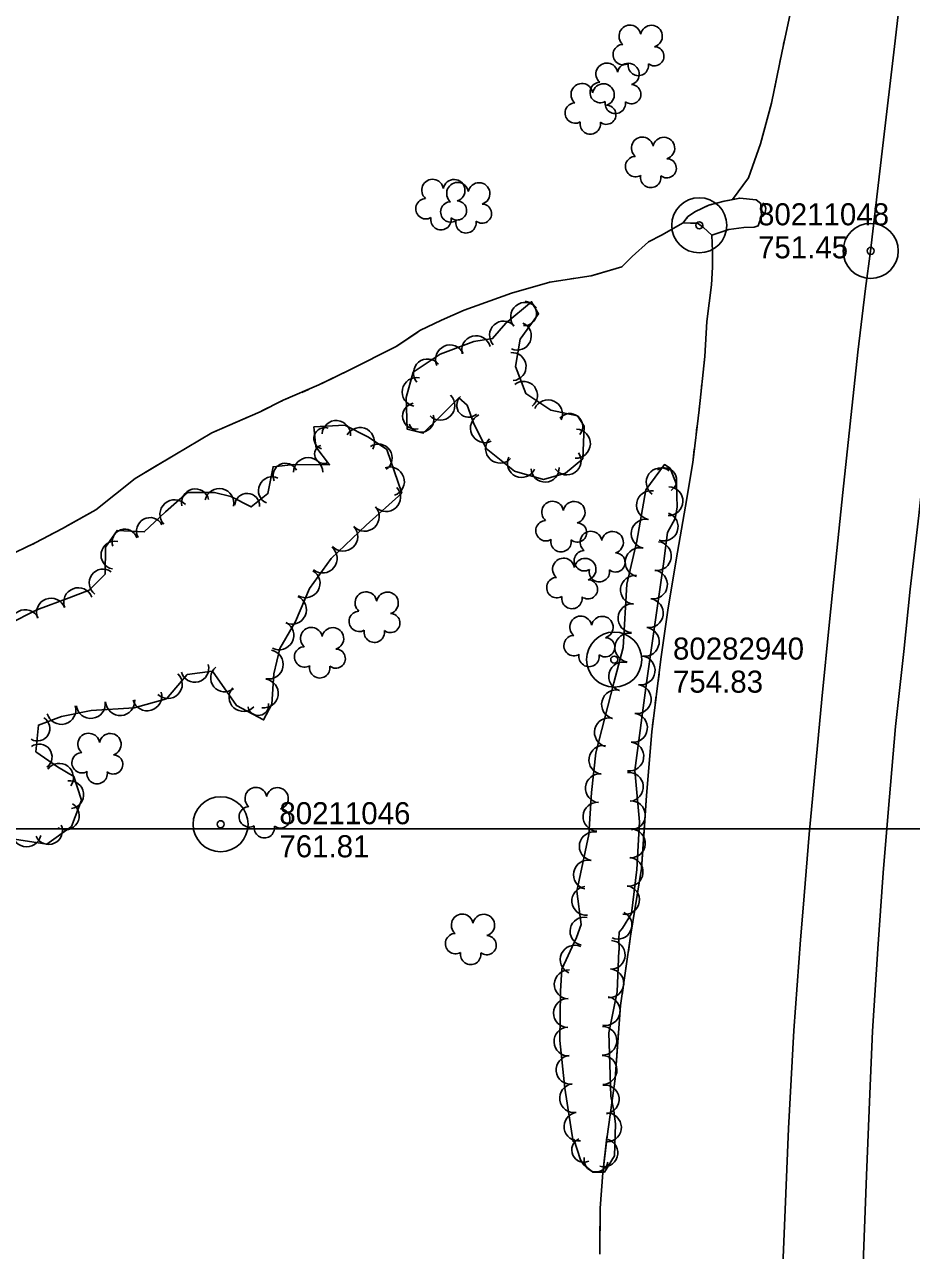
# Model space of a CAD drawing. Extents: x 591954 to 597000, y 198576 to 213500.
# Drawn here: x 593688.5 to 593930, y 206385.2 to 206719 of the extents above; entities that cross this region are included whole.
import ezdxf

# ---------------------------------------------------------------- set-up
doc = ezdxf.new("R2010")
doc.units = 0
for name, color, linetype in [('Level 10', 7, 'Continuous'), ('Level 11', 7, 'Continuous'), ('Level 15', 7, 'Continuous'), ('Level 18', 7, 'Continuous'), ('Level 19', 7, 'Continuous'), ('Level 6', 7, 'Continuous')]:
    doc.layers.add(name, color=color, linetype=linetype)

msp = doc.modelspace()

# ---------------------------------------------------------------- linework, layer by layer
at = {"layer": 'Level 10'}
for p, q in [((592500, 206500), (594000, 206500)), ((593000, 206500), (595500, 206500)), ((593500, 206500), (595000, 206500)), ((593500, 206500), (595500, 206500)), ((593500, 206500), (595500, 206500))]:
    msp.add_line(p, q, dxfattribs=at)
at = {"layer": 'Level 11'}
for points in [[(593894.78, 206376.69), (593895.79, 206400.74), (593896.51, 206418.42), (593897.98, 206445.16), (593899.74, 206469.78), (593900.54, 206478.41), (593902.18, 206498.57), (593903.77, 206515.96), (593905.58, 206535.33), (593907.68, 206556.41), (593908.85, 206567.88), (593911.28, 206591.63), (593913.28, 206610.31), (593915.44, 206629.78), (593917.47, 206647.14), (593918.85, 206657.35), (593922.19, 206686.1), (593925.36, 206713.04), (593928.56, 206740.66)], [(593916.72, 206379.26), (593917.74, 206405.63), (593918.68, 206427.91), (593919.4, 206444.96), (593920.84, 206467.4), (593922.27, 206488.03), (593923.67, 206504.45), (593925.67, 206527.91), (593927.92, 206548.35), (593929.67, 206565.26), (593931.99, 206585.37), (593934.1, 206605), (593936.42, 206625.55), (593938.41, 206642.77), (593939.72, 206654.83), (593941.95, 206673.99), (593944.23, 206691.98), (593946.6, 206710.76), (593948.86, 206729.94)]]:
    msp.add_lwpolyline(points, dxfattribs=at)
at = {"layer": 'Level 15'}
msp.add_arc((593887.81, 206668.73), 2.5, 298.9794, 45.219, dxfattribs=at)
at = {"layer": 'Level 18'}
for points in [[(593840.49, 206600.77), (593840.9, 206609.71), (593839.01, 206612.44), (593831.75, 206614.06), (593824.98, 206618.54), (593822.19, 206625.89), (593823.48, 206633.34), (593828.44, 206640.25), (593826.56, 206643.55), (593819.52, 206637.75), (593815.92, 206633.5), (593810.78, 206632.68), (593801.67, 206629.28), (593794.3, 206624.35), (593792.39, 206617.51), (593792.66, 206608.85), (593797.03, 206607.73), (593801.39, 206612.02), (593806.76, 206617.4), (593809.02, 206615.34), (593810.75, 206610.61), (593814.21, 206603.59), (593821.87, 206597.45), (593829.75, 206595.15), (593835.75, 206596.86), (593840.49, 206600.77)], [(593791.24, 206591.46), (593787.1, 206603.33), (593782.18, 206606.65), (593775.69, 206609.94), (593767.27, 206609.48), (593767.79, 206604.05), (593771.56, 206599.17), (593761.81, 206599.25), (593756.15, 206598.63), (593754.76, 206591.32), (593750.16, 206587.69), (593744.67, 206590.49), (593740.16, 206591.62), (593732.88, 206591.63), (593726.84, 206586.3), (593721.05, 206580.88), (593713.68, 206581.27), (593710.5, 206576.68), (593710.4, 206569.36), (593706.04, 206565.06), (593700.65, 206562.96), (593691.82, 206559.66), (593683.89, 206555.63)], [(593837.83, 206414.81), (593838.02, 206415.54), (593839.9, 206409.92), (593840.72, 206408.63), (593843.19, 206406.59), (593846.4, 206406.57), (593849.1, 206411.05), (593849.44, 206419.59), (593848.92, 206423.36), (593848.13, 206427.23), (593847.62, 206444.51), (593849.82, 206455.7), (593850.28, 206466.9), (593850.37, 206466.9), (593850.3, 206470.12), (593850.41, 206471.87), (593851.33, 206472.96), (593853.75, 206476.99), (593855.23, 206488.92), (593855.97, 206501.96), (593854.7, 206515.94), (593857.83, 206539.8), (593860.84, 206560.73), (593862.59, 206572.85), (593862.99, 206576.52), (593863.58, 206580.74), (593865.63, 206584.49), (593866.2, 206587.61), (593865.97, 206593.77), (593864.26, 206598.2), (593862.71, 206599.22), (593857.69, 206592.37), (593855.19, 206578.33), (593852.53, 206566.68), (593851.47, 206549.41), (593848.92, 206539.78), (593844.08, 206520.71), (593842.9, 206509.97), (593842.16, 206498.49), (593838.83, 206483.08), (593840.04, 206473.97), (593838.82, 206470.49), (593834.8, 206461.79), (593834.47, 206455.82), (593834.28, 206442.4), (593835.65, 206429.44), (593837.83, 206414.81)], [(593685.76, 206497.21), (593694.51, 206495.9), (593701.25, 206500.7), (593704.02, 206507.81), (593701.93, 206514.3), (593697.43, 206516.95), (593691.56, 206521.04), (593692.24, 206528.26), (593698.54, 206530.59), (593706.63, 206532.29), (593718.29, 206532.96), (593727.11, 206535.46), (593732.78, 206542.02), (593739.68, 206542.92), (593746.17, 206533.59), (593753.56, 206529.68), (593755.78, 206533.95), (593756.32, 206542.27), (593757.99, 206549.15), (593762.23, 206556.44), (593766.06, 206565.49), (593771.93, 206573.68), (593781.51, 206582.69), (593791.24, 206591.46)]]:
    msp.add_lwpolyline(points, dxfattribs=at)
for centre, radius, start, end in [((593853.33, 206715.89), 2.97, 8.9237, 230.1575), ((593859.19, 206715.83), 2.97, 286.5745, 169.5477), ((593851.52, 206710.83), 2.78, 91.8946, 299.6675), ((593860, 206710.37), 2.61, 231.2797, 89.2123), ((593847.05, 206705.57), 2.97, 8.9237, 230.1575), ((593852.9, 206705.51), 2.97, 286.5745, 169.5477), ((593855.62, 206707.87), 2.78, 168.5716, 9.5826), ((593840.25, 206699.98), 2.97, 8.9237, 230.1575), ((593845.24, 206700.51), 2.78, 91.8946, 299.6675), ((593846.1, 206699.92), 2.97, 286.5745, 169.5477), ((593853.72, 206700.05), 2.61, 231.2797, 89.2123), ((593838.44, 206694.92), 2.78, 91.8946, 299.6675), ((593846.92, 206694.45), 2.61, 231.2797, 89.2123), ((593849.34, 206697.55), 2.78, 168.5716, 9.5826), ((593842.54, 206691.95), 2.78, 168.5716, 9.5826), ((593856.71, 206685.4), 2.97, 8.9237, 230.1575), ((593862.56, 206685.34), 2.97, 286.5745, 169.5477), ((593854.89, 206680.34), 2.78, 91.8946, 299.6675), ((593863.37, 206679.88), 2.61, 231.2797, 89.2123), ((593799.6, 206673.91), 2.97, 8.9237, 230.1575), ((593805.45, 206673.85), 2.97, 286.5745, 169.5477), ((593858.99, 206677.38), 2.78, 168.5716, 9.5826), ((593806.39, 206673.05), 2.97, 8.9237, 230.1575), ((593812.24, 206672.99), 2.97, 286.5745, 169.5477), ((593797.78, 206668.85), 2.78, 91.8946, 299.6675), ((593804.57, 206667.99), 2.78, 91.8946, 299.6675), ((593806.26, 206668.39), 2.61, 231.2797, 89.2123), ((593813.05, 206667.53), 2.61, 231.2797, 89.2123), ((593801.88, 206665.89), 2.78, 168.5716, 9.5826), ((593808.68, 206665.03), 2.78, 168.5716, 9.5826), ((593824.8, 206639.41), 3.96, 39.4827, 219.4674), ((593824.56, 206640.35), 3.32, 265.7196, 85.7043), ((593818.94, 206634.42), 3.84, 42.3907, 222.3754), ((593822.62, 206634.22), 3.86, 245.8374, 65.8221), ((593811.45, 206630.32), 3.94, 14.6695, 194.6542), ((593804.36, 206627.83), 3.94, 24.0137, 203.9984), ((593798.23, 206624.11), 3.84, 39.5038, 219.4885), ((593821.23, 206625.88), 3.82, 275.2028, 95.1874), ((593795.24, 206618.97), 3.93, 78.7492, 258.7339), ((593824.38, 206618.07), 3.77, 308.6414, 128.6261), ((593801.69, 206615.27), 3.96, 224.9719, 44.9566), ((593809.38, 206615.35), 3.23, 132.276, 312.2607), ((593831.03, 206612.93), 3.9, 336.4191, 156.4038), ((593794.99, 206612.4), 3.56, 101.5243, 281.5089), ((593773.36, 206607.33), 3.87, 356.1503, 176.135), ((593796.47, 206611.47), 3.47, 200.8375, 20.8222), ((593813.87, 206609.13), 3.96, 115.2589, 295.2435), ((593836.97, 206609.59), 3.51, 320.5967, 140.5813), ((593770.23, 206606.32), 2.96, 72.5404, 252.5251), ((593779.82, 206605.35), 3.96, 330.8618, 150.8465), ((593838.6, 206604.91), 3.96, 267.4258, 87.4105), ((593770.02, 206602.05), 2.56, 110.7868, 290.7715), ((593784.82, 206601.01), 3.77, 304.8354, 124.8201), ((593817.95, 206603.53), 3.92, 137.5543, 317.539), ((593765.69, 206597.14), 3.97, 359.618, 179.6026), ((593823.85, 206599.58), 3.89, 155.0072, 334.9919), ((593836.16, 206600.25), 3.86, 214.5001, 34.4848), ((593759.48, 206596.22), 3.34, 25.6289, 205.6135), ((593787.94, 206594.6), 3.97, 289.2299, 109.2146), ((593830.24, 206598.24), 3.81, 182.3085, 2.2932), ((593861.7, 206594.35), 3.94, 53.8031, 233.7878), ((593862.7, 206594.97), 3.36, 302.7941, 122.7788), ((593755.91, 206592.14), 3.74, 64.9977, 244.9824), ((593734.97, 206588.84), 3.74, 13.6723, 193.657), ((593741.52, 206588.76), 3.93, 347.4321, 167.4168), ((593749.09, 206587.98), 3.38, 357.133, 177.1177), ((593786.95, 206590.35), 3.93, 222.054, 42.0387), ((593859.04, 206588.15), 3.93, 79.809, 259.7937), ((593863.84, 206589.24), 3.92, 268.3172, 88.3018), ((593729.31, 206585.66), 3.97, 41.9697, 221.9543), ((593781.08, 206585.05), 3.97, 222.4552, 42.4398), ((593832.28, 206586.25), 2.97, 8.9237, 230.1575), ((593838.14, 206586.19), 2.97, 286.5745, 169.5477), ((593722.65, 206581.08), 3.69, 28.5816, 208.5663), ((593830.47, 206581.19), 2.78, 91.8946, 299.6675), ((593838.95, 206580.72), 2.61, 231.2797, 89.2123), ((593857.62, 206580.4), 3.94, 79.3974, 259.3821), ((593862.57, 206582.29), 3.87, 250.5672, 70.5519), ((593715.8, 206578.13), 3.49, 19.4058, 199.3905), ((593775.24, 206579.64), 3.97, 223.2417, 43.2263), ((593842.73, 206578.08), 2.97, 8.9237, 230.1575), ((593848.58, 206578.02), 2.97, 286.5745, 169.5477), ((593713.12, 206574.56), 3.82, 78.8932, 258.8779), ((593769.67, 206573.64), 3.95, 230.8432, 50.8278), ((593834.57, 206578.22), 2.78, 168.5716, 9.5826), ((593856, 206572.62), 3.94, 77.1243, 257.109), ((593860.65, 206574.31), 3.94, 262.8176, 82.8023), ((593835.25, 206570.76), 2.97, 8.9237, 230.1575), ((593840.92, 206573.02), 2.78, 91.8946, 299.6675), ((593841.11, 206570.7), 2.97, 286.5745, 169.5477), ((593849.4, 206572.56), 2.61, 231.2797, 89.2123), ((593709.84, 206566.99), 3.76, 54.4346, 234.4192), ((593765, 206566.91), 3.95, 239.6342, 59.6188), ((593845.02, 206570.06), 2.78, 168.5716, 9.5826), ((593859.6, 206566.55), 3.94, 261.7901, 81.7747), ((593833.44, 206565.71), 2.78, 91.8946, 299.6675), ((593841.92, 206565.24), 2.61, 231.2797, 89.2123), ((593854.7, 206565.1), 3.92, 83.378, 263.3627), ((593703.1, 206561.71), 3.97, 21.1348, 201.1195), ((593761.26, 206559.7), 3.97, 245.7987, 65.7834), ((593781.44, 206561.58), 2.97, 8.9237, 230.1575), ((593787.29, 206561.52), 2.97, 286.5745, 169.5477), ((593837.54, 206562.74), 2.78, 168.5716, 9.5826), ((593695.69, 206558.85), 3.97, 21.0783, 201.063), ((593854.03, 206557.39), 3.94, 86.5112, 266.4959), ((593858.48, 206558.76), 3.94, 261.8127, 81.7974), ((593688.64, 206555.71), 3.97, 26.9407, 206.9253), ((593779.62, 206556.52), 2.78, 91.8946, 299.6675), ((593788.1, 206556.06), 2.61, 231.2797, 89.2123), ((593839.93, 206554.98), 2.97, 8.9237, 230.1575), ((593845.79, 206554.92), 2.97, 286.5745, 169.5477), ((593757.83, 206552.73), 3.95, 241.676, 61.6607), ((593766.57, 206551.9), 2.97, 8.9237, 230.1575), ((593772.42, 206551.84), 2.97, 286.5745, 169.5477), ((593783.72, 206553.56), 2.78, 168.5716, 9.5826), ((593853.16, 206549.4), 3.92, 81.1936, 261.1783), ((593857.36, 206550.97), 3.94, 261.8117, 81.7963), ((593838.12, 206549.93), 2.78, 91.8946, 299.6675), ((593846.6, 206549.46), 2.61, 231.2797, 89.2123), ((593754.96, 206544.8), 3.96, 258.5572, 78.5419), ((593764.75, 206546.84), 2.78, 91.8946, 299.6675), ((593773.23, 206546.38), 2.61, 231.2797, 89.2123), ((593842.22, 206546.96), 2.78, 168.5716, 9.5826), ((593856.24, 206543.18), 3.94, 261.893, 81.8777), ((593734.84, 206543.73), 3.8, 195.6032, 15.5879), ((593742.98, 206541.14), 3.81, 129.1848, 309.1695), ((593768.86, 206543.88), 2.78, 168.5716, 9.5826), ((593851.52, 206541.52), 3.94, 75.2652, 255.2499), ((593727.52, 206539.43), 3.9, 225.6253, 45.61), ((593753.65, 206536.9), 3.92, 262.2691, 82.2538), ((593721.87, 206536.13), 3.97, 195.8311, 15.8158), ((593748.06, 206535.86), 3.86, 138.1231, 318.1078), ((593849.56, 206533.92), 3.94, 75.7754, 255.7601), ((593855.17, 206535.36), 3.94, 262.5395, 82.5242), ((593698.48, 206532.43), 3.96, 195.6061, 15.5908), ((593706.51, 206534.06), 3.96, 187.4469, 7.4315), ((593714.52, 206534.85), 3.97, 183.8174, 3.8021), ((593752.12, 206533.72), 2.82, 189.7587, 9.7434), ((593691.98, 206527.34), 3.39, 239.5953, 59.58), ((593847.62, 206526.29), 3.94, 75.7843, 255.769), ((593854.15, 206527.55), 3.94, 262.5395, 82.5242), ((593705.95, 206523.09), 2.97, 8.9237, 230.1575), ((593711.81, 206523.03), 2.97, 286.5745, 169.5477), ((593853.17, 206519.73), 3.93, 263.1267, 83.1114), ((593692.45, 206519.62), 3.51, 307.0849, 127.0696), ((593704.14, 206518.03), 2.78, 91.8946, 299.6675), ((593712.62, 206517.56), 2.61, 231.2797, 89.2123), ((593846.1, 206518.79), 3.93, 81.3452, 261.3299), ((593697.93, 206514.01), 3.86, 323.54, 143.5247), ((593708.24, 206515.06), 2.78, 168.5716, 9.5826), ((593845.15, 206511.1), 3.94, 84.5753, 264.5599), ((593853.04, 206511.47), 3.94, 275.1909, 95.1756), ((593700.77, 206509.32), 3.79, 277.6323, 97.6169), ((593751.48, 206508.35), 2.97, 8.9237, 230.1575), ((593757.33, 206508.29), 2.97, 286.5745, 169.5477), ((593699.54, 206503.6), 3.83, 238.6576, 58.6422), ((593844.53, 206503.32), 3.94, 86.351, 266.3356), ((593853.6, 206503.71), 3.93, 272.9706, 92.9553), ((593749.67, 206503.3), 2.78, 91.8946, 299.6675), ((593758.15, 206502.83), 2.61, 231.2797, 89.2123), ((593689.03, 206499.05), 3.92, 167.6811, 347.6658), ((593695.04, 206499.54), 3.75, 204.2093, 24.1939), ((593753.77, 206500.33), 2.78, 168.5716, 9.5826), ((593853.57, 206496.08), 3.94, 266.7374, 86.7221), ((593843.49, 206495.27), 3.93, 78.925, 258.9097), ((593841.9, 206487.53), 3.94, 77.7868, 257.7715), ((593852.98, 206488.32), 3.93, 264.4638, 84.4484), ((593841.43, 206480.4), 3.91, 94.9472, 274.9319), ((593852.02, 206480.65), 3.91, 261.1919, 81.1766), ((593807.67, 206473.86), 2.97, 8.9237, 230.1575), ((593813.52, 206473.8), 2.97, 286.5745, 169.5477), ((593850.06, 206473.82), 3.81, 245.7144, 65.6991), ((593840.85, 206472.16), 3.83, 77.4886, 257.4733), ((593805.85, 206468.8), 2.78, 91.8946, 299.6675), ((593814.33, 206468.34), 2.61, 231.2797, 89.2123), ((593838.3, 206464.42), 3.93, 65.4335, 245.4182), ((593848.15, 206465.71), 3.89, 268.1878, 88.1725), ((593809.96, 206465.84), 2.78, 168.5716, 9.5826), ((593836.68, 206457.68), 3.94, 87.4805, 267.4652), ((593847.72, 206458), 3.93, 265.6632, 85.6479), ((593836.45, 206449.88), 3.94, 89.1632, 269.1479), ((593846.69, 206450.46), 3.94, 258.8805, 78.8651), ((593836.58, 206442.15), 3.93, 92.9262, 272.9108), ((593845.82, 206442.33), 3.92, 268.8816, 88.8663), ((593837.19, 206434.43), 3.94, 96.0239, 276.0086), ((593845.85, 206434.37), 3.94, 271.6966, 91.6813), ((593838.16, 206426.7), 3.94, 98.2263, 278.211), ((593846.48, 206426.35), 3.92, 277.1925, 97.1772), ((593839.27, 206418.96), 3.89, 98.498, 278.4827), ((593847.08, 206418.74), 3.92, 271.791, 91.7756), ((593840.8, 206412.59), 3.32, 114.3145, 294.2992), ((593846.23, 206411.82), 3.81, 252.9607, 72.9454), ((593844.13, 206409.9), 3.28, 168.9908, 348.9755)]:
    msp.add_arc(centre, radius, start, end, dxfattribs=at)
at = {"layer": 'Level 19'}
for points in [[(593881.28, 206671.35), (593885.62, 206677.24), (593888.85, 206686.52), (593891.93, 206697.63), (593894.76, 206711.74), (593897.18, 206722.73), (593901.6, 206740.78), (593905.42, 206755.35), (593907.59, 206766.96), (593909.65, 206784.15), (593911.47, 206798.9), (593913.78, 206817.27), (593917.08, 206835.58), (593918.35, 206847.48), (593918.23, 206855.98), (593918.83, 206865.91), (593919.97, 206874.71), (593920.87, 206888.28)], [(593895.6, 206715.59), (593895.17, 206713.63)], [(593894.35, 206709.72), (593893.96, 206707.76)], [(593893.17, 206703.84), (593892.78, 206701.88)], [(593891.99, 206697.95), (593891.93, 206697.63), (593888.85, 206686.52), (593885.62, 206677.24), (593881.28, 206671.35)], [(593875.65, 206661.71), (593880.28, 206663.19), (593884.32, 206663.78), (593887.2, 206663.88), (593888.25, 206664.18), (593889.16, 206666.81), (593888.96, 206670.31), (593887.72, 206671.33), (593883.22, 206671.75), (593879.02, 206670.89), (593874.82, 206669.88), (593871.16, 206668.08), (593869.13, 206666.74), (593867.8, 206665), (593869.81, 206664.91), (593871.71, 206664.93), (593873.34, 206663.79), (593875.65, 206661.71)], [(593873.86, 206669.4), (593874.82, 206669.88), (593875.73, 206670.09)], [(593879.62, 206671.01), (593883.22, 206671.75), (593887.72, 206671.33), (593888.96, 206670.31), (593889.16, 206666.81), (593888.25, 206664.18), (593887.2, 206663.88), (593884.32, 206663.78), (593880.28, 206663.19), (593875.65, 206661.71)], [(593868.79, 206666.3), (593869.13, 206666.74), (593870.33, 206667.53)], [(593867.8, 206665), (593861.91, 206661.63), (593858.36, 206659.87), (593853.98, 206655.83), (593851.16, 206653.06), (593842.8, 206650.6), (593831.56, 206648.9), (593821.09, 206645.84), (593808.17, 206641.28), (593802.05, 206638.53), (593796.13, 206635.71), (593789.69, 206631.33), (593776.87, 206624.95), (593768.64, 206620.9), (593758.94, 206616.7), (593752.63, 206613.61), (593739.46, 206607.81), (593729.4, 206601.87), (593718.63, 206595.43), (593707.89, 206586.9), (593698.76, 206581.81), (593691.35, 206577.87), (593686.13, 206575.35)], [(593843.16, 206650.7), (593851.16, 206653.06), (593853.98, 206655.83), (593858.36, 206659.87), (593861.91, 206661.63), (593867.8, 206665)], [(593870.16, 206664.91), (593871.71, 206664.93), (593872.08, 206664.68)], [(593845.16, 206384.26), (593845.26, 206396.79), (593845.98, 206406.39), (593847.1, 206416.25), (593849.3, 206432.01), (593850.76, 206451.93), (593853.5, 206470.8), (593856.5, 206489.22), (593857.83, 206509.08), (593859.26, 206526.4), (593861.76, 206546.19), (593863.75, 206560.2), (593866.27, 206575.37), (593868.51, 206587.88), (593870.42, 206599.75), (593872.16, 206614.15), (593873.7, 206628.62), (593874.3, 206638.16), (593875.54, 206648.15), (593875.78, 206652.95), (593875.81, 206657.3), (593875.65, 206661.71)], [(593875.17, 206662.15), (593875.65, 206661.71)], [(593875.79, 206654.15), (593875.81, 206657.3), (593875.65, 206661.71)], [(593875.79, 206654.15), (593875.78, 206652.95), (593875.54, 206648.15), (593874.3, 206638.16), (593873.7, 206628.62), (593873.34, 206625.27)], [(593837.24, 206649.76), (593839.21, 206650.06)], [(593825.55, 206647.14), (593827.47, 206647.7)], [(593831.31, 206648.83), (593831.56, 206648.9), (593833.28, 206649.16)], [(593794.99, 206634.93), (593796.13, 206635.71), (593802.05, 206638.53), (593808.17, 206641.28), (593821.09, 206645.84), (593821.71, 206646.02)], [(593769.45, 206621.29), (593776.87, 206624.95), (593789.69, 206631.33), (593794.99, 206634.93)], [(593872.92, 206621.29), (593872.71, 206619.3)], [(593758.46, 206616.47), (593758.94, 206616.7), (593760.29, 206617.29)], [(593763.96, 206618.87), (593765.79, 206619.67)], [(593753.07, 206613.83), (593754.87, 206614.71)], [(593872.29, 206615.33), (593872.16, 206614.15), (593872.06, 206613.34)], [(593723.88, 206598.57), (593729.4, 206601.87), (593739.46, 206607.81), (593749.42, 206612.2)], [(593871.58, 206609.37), (593871.34, 206607.38)], [(593870.86, 206603.41), (593870.42, 206599.75), (593868.51, 206587.88), (593866.27, 206575.37), (593866.18, 206574.8)], [(593699.88, 206582.43), (593707.89, 206586.9), (593718.63, 206595.43), (593723.88, 206598.57)], [(593694.6, 206579.59), (593696.36, 206580.53)], [(593689.26, 206576.86), (593691.06, 206577.73)], [(593866.18, 206574.8), (593863.75, 206560.2), (593861.76, 206546.19), (593861.75, 206546.14)], [(593861.25, 206542.17), (593861, 206540.18)], [(593860.5, 206536.22), (593860.25, 206534.23)], [(593859.75, 206530.26), (593859.5, 206528.28)], [(593859.09, 206524.3), (593857.83, 206509.08), (593856.92, 206495.38)], [(593856.92, 206495.38), (593856.5, 206489.22), (593853.5, 206470.8), (593852.9, 206466.68)], [(593852.33, 206462.73), (593852.04, 206460.75)], [(593851.46, 206456.79), (593851.18, 206454.81)], [(593850.68, 206450.84), (593850.53, 206448.85)], [(593850.24, 206444.86), (593849.3, 206432.01), (593847.1, 206416.25), (593847.08, 206416.05)], [(593847.08, 206416.05), (593845.98, 206406.39), (593845.26, 206396.79), (593845.18, 206387.14)]]:
    msp.add_lwpolyline(points, dxfattribs=at)
at = {"layer": 'Level 6'}
for centre, radius in [((593872.21, 206664.35), 7.5), ((593872.21, 206664.35), 7.5), ((593872.21, 206664.35), 7.5), ((593872.21, 206664.35), 0.96), ((593872.21, 206664.35), 0.96), ((593872.21, 206664.35), 0.96), ((593918.9, 206657.38), 7.5), ((593918.9, 206657.38), 7.5), ((593918.9, 206657.38), 7.5), ((593918.9, 206657.38), 0.96), ((593918.9, 206657.38), 0.96), ((593918.9, 206657.38), 0.96), ((593849.05, 206546.11), 7.5), ((593849.05, 206546.11), 7.5), ((593849.05, 206546.11), 7.5), ((593849.05, 206546.11), 0.96), ((593849.05, 206546.11), 0.96), ((593849.05, 206546.11), 0.96), ((593741.86, 206501.29), 7.5), ((593741.86, 206501.29), 7.5), ((593741.86, 206501.29), 7.5), ((593741.86, 206501.29), 0.96), ((593741.86, 206501.29), 0.96), ((593741.86, 206501.29), 0.96)]:
    msp.add_circle(centre, radius, dxfattribs=at)

# ---------------------------------------------------------------- texts
for s, p in [('80211048', (593888.21, 206664.35)), ('80211048', (593888.21, 206664.35)), ('80211048', (593888.21, 206664.35)), ('751.45', (593888.21, 206655.35)), ('751.45', (593888.21, 206655.35)), ('751.45', (593888.21, 206655.35)), ('80282940', (593865.05, 206546.11)), ('80282940', (593865.05, 206546.11)), ('80282940', (593865.05, 206546.11)), ('754.83', (593865.05, 206537.11)), ('754.83', (593865.05, 206537.11)), ('754.83', (593865.05, 206537.11)), ('80211046', (593757.86, 206501.29)), ('80211046', (593757.86, 206501.29)), ('80211046', (593757.86, 206501.29)), ('761.81', (593757.86, 206492.29)), ('761.81', (593757.86, 206492.29)), ('761.81', (593757.86, 206492.29))]:
    msp.add_text(s, height=6, dxfattribs=at).set_placement(p)

doc.saveas('drawing.dxf')
